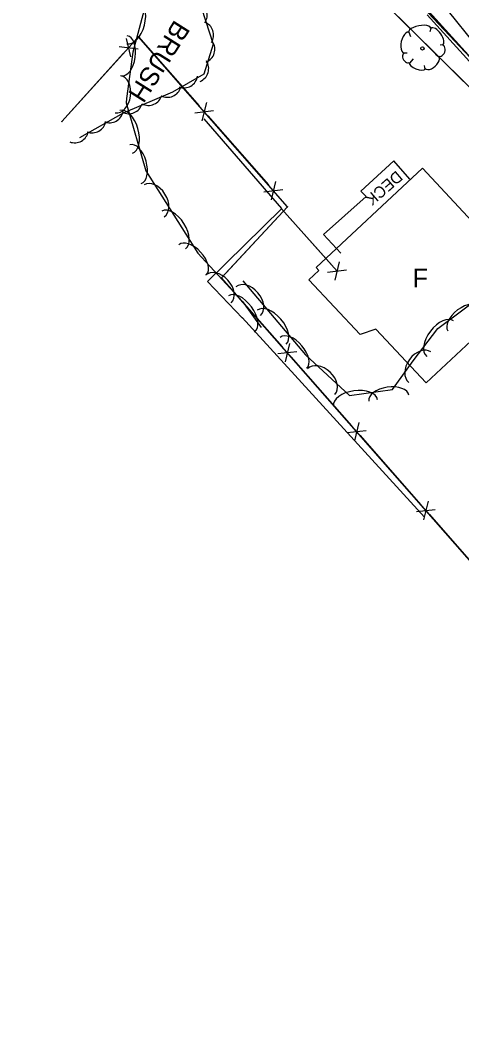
# Model space of a CAD drawing. Extents: x 954793 to 988390, y 1867850 to 1924428.
# Drawn here: x 955266.6 to 955383, y 1923087 to 1923353.5 of the extents above; entities that cross this region are included whole.
import ezdxf

# ---------------------------------------------------------------- set-up
doc = ezdxf.new("R2010")
doc.units = 0
for name, color, linetype in [('S_BUILDING', 7, 'Continuous'), ('S_BUILDING_ANNOT', 7, 'Continuous'), ('S_DITCHLINE', 7, 'Continuous'), ('S_FENCE', 7, 'Continuous'), ('S_FIBER_OPTIC_CABLE', 7, 'Continuous'), ('S_MISC_STRUCTURES', 7, 'Continuous'), ('S_MISC_STRUCTURES_ANNOT', 7, 'Continuous'), ('S_MSC_PT_SYM', 7, 'Continuous'), ('S_TREE', 7, 'Continuous'), ('S_TREE_ANNOT', 7, 'Continuous'), ('S_UNDERGROUND_CABLE', 7, 'Continuous')]:
    doc.layers.add(name, color=color, linetype=linetype)

msp = doc.modelspace()

# ---------------------------------------------------------------- linework, layer by layer
at = {"layer": 'S_BUILDING'}
msp.add_lwpolyline([(955344.67, 1923288.37), (955372.67, 1923314.52), (955401.33, 1923283.81), (955373.62, 1923257.95), (955360.4, 1923272.11), (955356.27, 1923270.7), (955342.74, 1923285.15), (955345.38, 1923287.61)], close=True, dxfattribs=at)
at = {"layer": 'S_DITCHLINE'}
for points in [[(955602.51, 1923124.59), (955592.04, 1923135.09), (955581.57, 1923145.58), (955571.1, 1923156.08), (955560.62, 1923166.58), (955550.15, 1923177.08), (955539.68, 1923187.57), (955529.21, 1923198.07), (955518.74, 1923208.57), (955508.26, 1923219.06), (955497.79, 1923229.56), (955487.32, 1923240.06), (955476.85, 1923250.55), (955466.37, 1923261.05), (955455.9, 1923271.55), (955445.43, 1923282.05), (955428.43, 1923299.27), (955411.44, 1923316.5), (955400.06, 1923330.55), (955388.69, 1923344.59), (955377.32, 1923358.64)], [(955601.98, 1923122.45), (955591.52, 1923132.98), (955581.06, 1923143.52), (955570.6, 1923154.06), (955560.14, 1923164.6), (955549.68, 1923175.14), (955539.22, 1923185.68), (955528.75, 1923196.22), (955518.29, 1923206.75), (955507.83, 1923217.29), (955497.37, 1923227.83), (955486.91, 1923238.37), (955476.45, 1923248.91), (955465.99, 1923259.45), (955455.52, 1923269.99), (955445.06, 1923280.52), (955427.59, 1923297.86), (955410.11, 1923315.2), (955398.03, 1923328.45), (955385.96, 1923341.69), (955373.88, 1923354.94)]]:
    msp.add_lwpolyline(points, dxfattribs=at)
at = {"layer": 'S_FENCE'}
for p, q in [((955297.79, 1923349.19), (955277.61, 1923326.81)), ((955295.75, 1923343.87), (955294.63, 1923348.75)), ((955337.09, 1923304.37), (955297.79, 1923349.19)), ((955292.71, 1923346.62), (955297.67, 1923346)), ((955315.69, 1923331.87), (955314.5, 1923327.02)), ((955312.61, 1923329.17), (955317.58, 1923329.72)), ((955333.95, 1923311.05), (955332.76, 1923306.2)), ((955330.87, 1923308.35), (955335.84, 1923308.9)), ((955319.72, 1923285.69), (955337.09, 1923304.37)), ((955350.72, 1923289.88), (955349.58, 1923285.01)), ((955400.95, 1923193.13), (955319.72, 1923285.69)), ((955347.67, 1923287.15), (955352.63, 1923287.74)), ((955337.63, 1923268.38), (955336.44, 1923263.52)), ((955334.55, 1923265.68), (955339.52, 1923266.23)), ((955355.9, 1923247.57), (955354.71, 1923242.71)), ((955352.82, 1923244.87), (955357.79, 1923245.41)), ((955371.09, 1923224.05), (955376.06, 1923224.6)), ((955374.17, 1923226.76), (955372.98, 1923221.9))]:
    msp.add_line(p, q, dxfattribs=at)
for points in [[(955408.2, 1923313.07), (955344.84, 1923375.67)], [(955376.92, 1923343.98), (955362.7, 1923358.03)], [(955520.9, 1923064.58), (955472.58, 1923114.09), (955400.95, 1923193.13), (955319.72, 1923285.69), (955337.09, 1923304.37), (955297.79, 1923349.19), (955277.61, 1923326.81)], [(955520.9, 1923064.58), (955472.58, 1923114.09), (955400.95, 1923193.13), (955319.72, 1923285.69), (955337.09, 1923304.37), (955297.79, 1923349.19), (955277.61, 1923326.81)], [(955296.15, 1923347.37), (955297.79, 1923349.19)], [(955297.79, 1923349.19), (955313.78, 1923330.95)], [(955277.61, 1923326.81), (955293.85, 1923344.82)], [(955391.13, 1923329.93), (955376.92, 1923343.98)], [(955316.04, 1923328.37), (955332.04, 1923310.13)], [(955325.19, 1923275.02), (955315.95, 1923284.65), (955335.56, 1923303.89), (955315.07, 1923327.54)], [(955334.3, 1923307.55), (955337.09, 1923304.37)], [(955337.09, 1923304.37), (955320.57, 1923286.61)], [(955335.49, 1923303.85), (955348.82, 1923288.94)], [(955335.49, 1923303.85), (955350.22, 1923287.37)], [(955319.72, 1923285.69), (955335.72, 1923267.46)], [(955325.15, 1923275.19), (955373.21, 1923222.62)], [(955337.98, 1923264.87), (955353.99, 1923246.64)], [(955356.25, 1923244.06), (955372.26, 1923225.83)], [(955374.52, 1923223.25), (955390.52, 1923205.02)]]:
    msp.add_lwpolyline(points, dxfattribs=at)
at = {"layer": 'S_FIBER_OPTIC_CABLE'}
msp.add_line((955404.78, 1923322.96), (955363.07, 1923367.33), dxfattribs=at)
msp.add_lwpolyline([(955404.78, 1923322.96), (955363.07, 1923367.33), (955311.64, 1923423.08), (955302, 1923426.36)], dxfattribs=at)
msp.add_lwpolyline([(955404.78, 1923322.96), (955363.07, 1923367.33), (955311.64, 1923423.08), (955302, 1923426.36)], dxfattribs=at)
at = {"layer": 'S_MISC_STRUCTURES'}
msp.add_lwpolyline([(955369.35, 1923311.68), (955365.09, 1923316.51), (955356.39, 1923308.53), (955357.84, 1923307.1), (955346.6, 1923297.04), (955351.12, 1923292.16)], dxfattribs=at)
at = {"layer": 'S_MSC_PT_SYM'}
for points in [[(955297.79, 1923349.19), (955297.79, 1923349.24), (955297.79, 1923349.19), (955297.74, 1923349.19), (955297.79, 1923349.19), (955297.79, 1923349.14), (955297.79, 1923349.19), (955297.84, 1923349.19)], [(955277.61, 1923326.81), (955277.61, 1923326.86), (955277.61, 1923326.81), (955277.56, 1923326.81), (955277.61, 1923326.81), (955277.61, 1923326.76), (955277.61, 1923326.81), (955277.66, 1923326.81)], [(955337.09, 1923304.37), (955337.09, 1923304.42), (955337.09, 1923304.37), (955337.04, 1923304.37), (955337.09, 1923304.37), (955337.09, 1923304.32), (955337.09, 1923304.37), (955337.14, 1923304.37)], [(955319.72, 1923285.69), (955319.72, 1923285.74), (955319.72, 1923285.69), (955319.67, 1923285.69), (955319.72, 1923285.69), (955319.72, 1923285.64), (955319.72, 1923285.69), (955319.77, 1923285.69)]]:
    msp.add_lwpolyline(points, dxfattribs=at)
for points in [[(955297.79, 1923349.19), (955297.82, 1923349.15), (955297.79, 1923349.19), (955297.82, 1923349.22), (955297.79, 1923349.19), (955297.75, 1923349.22), (955297.79, 1923349.19), (955297.75, 1923349.15)], [(955297.79, 1923349.19), (955297.82, 1923349.15), (955297.79, 1923349.19), (955297.82, 1923349.22), (955297.79, 1923349.19), (955297.75, 1923349.22), (955297.79, 1923349.19), (955297.75, 1923349.15)], [(955277.61, 1923326.81), (955277.65, 1923326.77), (955277.61, 1923326.81), (955277.64, 1923326.84), (955277.61, 1923326.81), (955277.57, 1923326.84), (955277.61, 1923326.81), (955277.58, 1923326.77)], [(955277.61, 1923326.81), (955277.65, 1923326.77), (955277.61, 1923326.81), (955277.64, 1923326.84), (955277.61, 1923326.81), (955277.57, 1923326.84), (955277.61, 1923326.81), (955277.58, 1923326.77)], [(955337.09, 1923304.37), (955337.05, 1923304.34), (955337.09, 1923304.37), (955337.12, 1923304.33), (955337.09, 1923304.37), (955337.12, 1923304.4), (955337.09, 1923304.37), (955337.05, 1923304.41)], [(955337.09, 1923304.37), (955337.05, 1923304.34), (955337.09, 1923304.37), (955337.12, 1923304.33), (955337.09, 1923304.37), (955337.12, 1923304.4), (955337.09, 1923304.37), (955337.05, 1923304.41)], [(955319.72, 1923285.69), (955319.68, 1923285.72), (955319.72, 1923285.69), (955319.68, 1923285.65), (955319.72, 1923285.69), (955319.75, 1923285.65), (955319.72, 1923285.69), (955319.75, 1923285.72)], [(955319.72, 1923285.69), (955319.68, 1923285.72), (955319.72, 1923285.69), (955319.68, 1923285.65), (955319.72, 1923285.69), (955319.75, 1923285.65), (955319.72, 1923285.69), (955319.75, 1923285.72)]]:
    msp.add_lwpolyline(points, close=True, dxfattribs=at)
at = {"layer": 'S_TREE'}
for p, q in [((955369.04, 1923350.39), (955369.53, 1923349.26)), ((955374.88, 1923351.38), (955374.57, 1923350.5)), ((955378.18, 1923347.02), (955377.35, 1923346.94)), ((955367.65, 1923344.94), (955368.66, 1923344.91)), ((955376.92, 1923343.91), (955376.11, 1923344.51)), ((955369.32, 1923342.25), (955370.31, 1923343.34)), ((955373.42, 1923340.58), (955373.16, 1923341.64))]:
    msp.add_line(p, q, dxfattribs=at)
for points in [[(955233.3, 1923529.28), (955252.82, 1923489.03), (955264.68, 1923457.8), (955266.08, 1923446.33), (955272.4, 1923434.81), (955282.86, 1923421.33), (955286.03, 1923411.56), (955288.18, 1923403.48), (955295.38, 1923396.63), (955306.43, 1923401.26), (955316.54, 1923399.12), (955317.71, 1923390.15), (955311.95, 1923378.18), (955305.02, 1923367.93), (955299.62, 1923357.57), (955296.34, 1923345.08), (955294.59, 1923332.9), (955294.53, 1923331.74), (955299.73, 1923313.85), (955313.41, 1923292.11), (955325.2, 1923279.41), (955330.16, 1923272.54)], [(955308.69, 1923373.39), (955312.35, 1923363.02), (955317.49, 1923347.24), (955315.06, 1923339.29), (955306.78, 1923334.59), (955293.72, 1923329), (955282.24, 1923322.57)], [(955325.3, 1923284.83), (955341.87, 1923265.4), (955353.43, 1923254.61), (955364.79, 1923256.25), (955370.22, 1923263.74), (955376.7, 1923272.31), (955391.28, 1923283.2), (955406.5, 1923278.03), (955415.61, 1923258.64), (955415.33, 1923231.67), (955412.65, 1923215.23), (955410.86, 1923204.84), (955415.84, 1923195.79), (955426.39, 1923198.84), (955440.39, 1923204.67), (955456.64, 1923206.79), (955465.74, 1923199.1), (955469.18, 1923186.17), (955466.61, 1923173.88), (955460.1, 1923164.84), (955455.16, 1923157.07)]]:
    msp.add_lwpolyline(points, dxfattribs=at)
msp.add_circle((955372.66, 1923346.11), 0.446, dxfattribs=at)
for centre, start, end in [((955312.25, 1923354.84), 327.2636, 68.8605), ((955313.94, 1923349.66), 327.2636, 68.8605), ((955314.29, 1923345.88), 292.1724, 33.7693), ((955312.66, 1923340.8), 292.1724, 33.7693), ((955309.79, 1923339.36), 248.8264, 350.4233), ((955300.44, 1923334.73), 242.3531, 343.95), ((955305.44, 1923336.87), 242.3531, 343.95), ((955295.23, 1923332.54), 242.3531, 343.95), ((955290.16, 1923330.14), 248.464, 350.0609), ((955285.59, 1923327.5), 248.464, 350.0609), ((955280.98, 1923324.87), 248.464, 350.0609)]:
    msp.add_arc(centre, 3.64, start, end, dxfattribs=at)
for centre, major_axis, ratio, start_param, end_param in [((955296.23, 1923353.02), (1.49, 5.68), 0.55008, 3.141593, 6.283185), ((955371.92, 1923350.89), (-2.91, -0.56), 0.405113, 3.141593, 6.283186), ((955368.39, 1923347.63), (0.58, 2.75), 0.471018, 0, 3.141593), ((955376.41, 1923349.2), (-1.57, 2.24), 0.482994, 3.141593, 6.283185), ((955294.07, 1923344.17), (0.76, 5.29), 0.540699, 3.141593, 6.283185), ((955377.51, 1923345.51), (0.51, 1.46), 0.711534, 3.141592, 6.283185), ((955368.47, 1923343.61), (-0.73, 1.2), 0.646762, 0, 3.141593), ((955371.3, 1923341.57), (-2.08, 0.81), 0.420543, 6.283185, 9.424777), ((955375.19, 1923342.39), (-1.8, -1.6), 0.529943, 0, 3.141593), ((955292.35, 1923334.01), (0.71, 4.9), 0.685311, 3.141593, 6.283185), ((955294.53, 1923324.12), (-1.64, 5.63), 0.55008, 3.141593, 6.283185), ((955297.01, 1923315.61), (-1.49, 5.13), 0.540699, 3.141593, 6.283185), ((955301.9, 1923305.93), (-2.64, 4.19), 0.685311, 3.141593, 6.283185), ((955307.05, 1923298.24), (-3.12, 4.97), 0.55008, 3.141593, 6.283185), ((955312.06, 1923290.45), (-3.64, 3.92), 0.540699, 3.141593, 6.283185), ((955318.87, 1923282.72), (-3.37, 3.63), 0.685311, 3.141593, 6.283185), ((955326.7, 1923279.51), (-3.22, 3.77), 0.685311, 3.141593, 6.283185), ((955324.96, 1923276.11), (-3.44, 4.76), 0.55008, 3.141593, 6.283185), ((955332.91, 1923272.64), (-3.81, 4.46), 0.55008, 3.141593, 6.283185), ((955383.67, 1923274.87), (-4.28, -3.2), 0.540699, 3.141593, 6.283185), ((955377.33, 1923269.64), (-3.54, -4.68), 0.55008, 3.141593, 6.283185), ((955338.66, 1923265.89), (-3.47, 4.07), 0.540699, 3.141593, 6.283185), ((955371.99, 1923262.12), (-2.91, -4.01), 0.685311, 3.141593, 6.283185), ((955345.98, 1923258.3), (-3.62, 3.38), 0.685311, 3.141593, 6.283185), ((955355.01, 1923252.69), (-5.81, -0.84), 0.55008, 3.141593, 6.283185), ((955363.79, 1923253.96), (-5.29, -0.77), 0.540699, 3.141593, 6.283185)]:
    msp.add_ellipse(centre, major_axis=major_axis, ratio=ratio, start_param=start_param, end_param=end_param, dxfattribs=at)
at = {"layer": 'S_UNDERGROUND_CABLE'}
msp.add_line((955404.51, 1923322.47), (955363.54, 1923367.87), dxfattribs=at)
msp.add_lwpolyline([(955676.89, 1923057.8), (955611.24, 1923126.24), (955404.51, 1923322.47), (955363.54, 1923367.87), (955311.33, 1923422.76)], dxfattribs=at)
msp.add_lwpolyline([(955676.89, 1923057.8), (955611.24, 1923126.24), (955404.51, 1923322.47), (955363.54, 1923367.87), (955311.33, 1923422.76)], dxfattribs=at)

# ---------------------------------------------------------------- texts
at = {"layer": 'S_BUILDING_ANNOT'}
msp.add_text('F', height=5, dxfattribs=at).set_placement((955370.07, 1923283.11))
at = {"layer": 'S_MISC_STRUCTURES_ANNOT'}
msp.add_text('DECK', height=3, rotation=220.8853, dxfattribs=at).set_placement((955365.79, 1923314.05))
at = {"layer": 'S_TREE_ANNOT'}
msp.add_text('BRUSH', height=5, rotation=237.7618, dxfattribs=at).set_placement((955307.37, 1923353.88))

doc.saveas('drawing.dxf')
